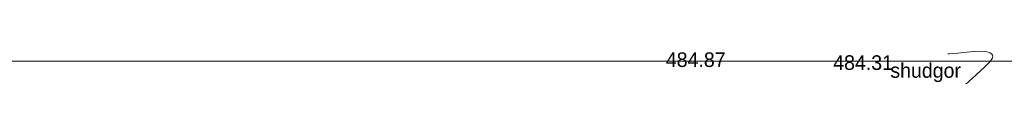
# Model space of a CAD drawing. Extents: x -516234 to 73329, y -4499813 to 47259.
# Tile 309 of 316: x 29582.22 to 29641.17, y 37065.81 to 37067.35. Entities that reach past the tile are written whole.
import ezdxf

# ---------------------------------------------------------------- set-up
doc = ezdxf.new("R2010")
doc.units = 0
doc.header["$LTSCALE"] = 0.5
doc.header["$MEASUREMENT"] = 0
doc.linetypes.add('РА_КОНТУРЫ', pattern=[1.5, 0, -1.5])
for name, color, linetype in [('(002) Рамка', 7, 'Continuous'), ('(004) Точки рельефа', 7, 'Continuous'), ('(007) Здания', 7, 'Continuous'), ('(037) Контуры', 7, 'Continuous')]:
    doc.layers.add(name, color=color, linetype=linetype)
doc.layers.add('(032) Горизонтали утолщенные', color=32, linetype='Continuous', lineweight=30)
doc.styles.add('BM-431', font='bm431.ttf')
doc.styles.add('D-431', font='d431.ttf')

# ---------------------------------------------------------------- blocks, each defined once
blk = doc.blocks.new('9633')
at = {"layer": '(004) Точки рельефа', "lineweight": 0, "style": 'D-431'}
for s, p in [('484.87', (28654.508, 37066.399)), ('484.31', (28664.529, 37066.224))]:
    blk.add_text(s, height=0.875, dxfattribs=at).set_placement(p)
at = {"layer": '(037) Контуры', "linetype": 'РА_КОНТУРЫ', "lineweight": 0, "ltscale": 0.5, "style": 'BM-431'}
blk.add_text('shudgor', height=0.875, dxfattribs=at).set_placement((28667.949, 37065.753))

msp = doc.modelspace()

# ---------------------------------------------------------------- linework, layer by layer
at = {"layer": '(002) Рамка', "lineweight": 0}
msp.add_lwpolyline([(29430.119, 37066.75), (29850.619, 37066.75), (29850.619, 36769.75), (29430.119, 36769.75)], close=True, dxfattribs=at)
at = {"layer": '(032) Горизонтали утолщенные', "color": 32, "linetype": 'Continuous', "lineweight": 0}
msp.add_lwpolyline([(29637.792, 37067.186), (29637.869, 37067.186), (29638.054, 37067.197), (29638.395, 37067.233), (29638.921, 37067.295), (29639.593, 37067.347), (29640.055, 37067.324), (29640.312, 37067.248), (29640.424, 37067.161), (29640.459, 37067.105), (29640.472, 37067.059), (29640.455, 37066.952), (29640.336, 37066.757), (29640.031, 37066.432), (29639.479, 37065.928), (29638.815, 37065.323)], dxfattribs=at)

# ---------------------------------------------------------------- block references
at = {"layer": '(007) Здания', "color": 18, "true_color": 0x000000}
msp.add_blockref('9633', (966.395, 0), dxfattribs=at)

doc.saveas('drawing.dxf')
